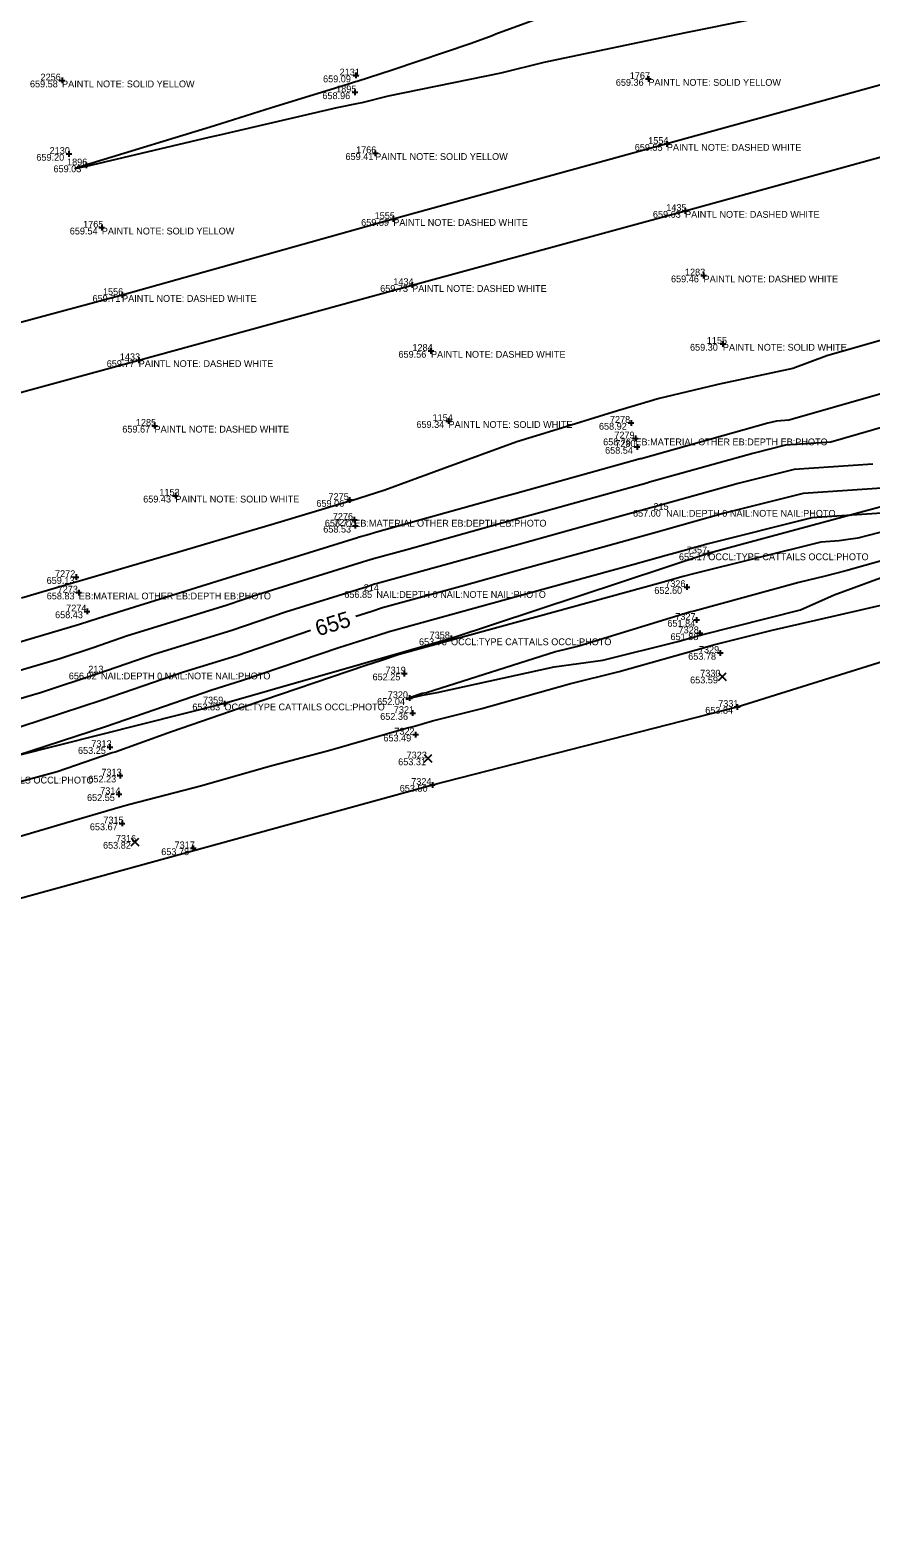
# Model space of a CAD drawing. Extents: x 2129350 to 2137777, y 657588 to 659885.
# Drawn here: x 2134710.2 to 2134858.4, y 658901 to 659166.7 of the extents above; entities that cross this region are included whole.
import ezdxf

# ---------------------------------------------------------------- set-up
doc = ezdxf.new("R2010")
doc.units = 0
for name, color, linetype in [('DT_X_Contour_Major', 7, 'Continuous'), ('DT_X_Contour_Minor', 7, 'Continuous'), ('DT_X_TIN_Hull', 7, 'Continuous'), ('PV_X_COP', 7, 'Continuous'), ('SV_X_Occupation_Line', 7, 'Continuous'), ('SV_X_Random_Point', 7, 'Continuous'), ('SV_X_Shot_Marker', 7, 'Continuous'), ('SV_X_Text_Comment', 7, 'Continuous'), ('SV_X_Text_Elevation', 7, 'Continuous'), ('SV_X_Text_Name', 7, 'Continuous')]:
    doc.layers.add(name, color=color, linetype=linetype)

msp = doc.modelspace()

# ---------------------------------------------------------------- linework, layer by layer
at = {"layer": 'DT_X_Contour_Major'}
for points in [[(2134864.63, 659086.22), (2134846.43, 659084.98), (2134832.33, 659081.46), (2134822.32, 659078.66), (2134821.13, 659078.33), (2134811.2, 659075.57), (2134797.04, 659071.69), (2134786.71, 659068.81), (2134772.95, 659065.04), (2134772.27, 659064.85), (2134770.42, 659064.22), (2134767.59, 659063.35)], [(2134759.57, 659060.85), (2134746.57, 659056.42), (2134737.18, 659053.51), (2134722.84, 659048.59), (2134708.52, 659043.9), (2134702.2, 659042.04), (2134681.78, 659035.25), (2134678.91, 659034.4), (2134676.87, 659033.87), (2134673.92, 659033.06), (2134664.3, 659030.57)]]:
    msp.add_lwpolyline(points, dxfattribs=at)
at = {"layer": 'DT_X_Contour_Minor'}
for points in [[(2134814.8, 659174.25), (2134792.28, 659165.92), (2134791.58, 659165.66), (2134787.92, 659164.31), (2134773.97, 659159.62), (2134767.82, 659157.61), (2134767.52, 659157.52), (2134766.13, 659157.07), (2134752.7, 659152.95), (2134742.68, 659149.78), (2134721.07, 659143.23), (2134719.95, 659142.88), (2134718.08, 659142.27), (2134720.08, 659142.7), (2134720.08, 659142.7), (2134741.73, 659147.81), (2134743.61, 659148.2), (2134764.26, 659153.04), (2134768.05, 659153.8), (2134768.69, 659153.93), (2134773.35, 659155.06), (2134793.17, 659159.12), (2134800.78, 659160.99), (2134817.55, 659164.51), (2134825.75, 659166.23), (2134837.46, 659168.59)], [(2134861.9, 659112.47), (2134850.57, 659109.25), (2134844.59, 659107.06), (2134832.21, 659104.38), (2134832.15, 659104.36), (2134821.04, 659101.76), (2134813.69, 659099.55), (2134801.56, 659095.81), (2134795.94, 659094.11), (2134783.08, 659089.42), (2134772.7, 659085.61), (2134766.61, 659083.68), (2134766.52, 659083.66), (2134752.66, 659079.46), (2134749.24, 659078.47), (2134736.12, 659074.61), (2134730.51, 659072.99), (2134718.46, 659069.46), (2134718.39, 659069.44), (2134708.63, 659066.55)], [(2134865.5, 659104.12), (2134843.9, 659097.91), (2134841.75, 659097.76), (2134840.2, 659097.38), (2134817.88, 659091.13), (2134817.71, 659091.09), (2134795.62, 659084.94), (2134793.63, 659084.39), (2134771.46, 659078.22), (2134769.54, 659077.69), (2134768.14, 659077.3), (2134767.88, 659077.21), (2134745.72, 659070.34), (2134744.02, 659069.77), (2134722.16, 659063), (2134720.51, 659062.43), (2134718.87, 659061.89), (2134697.01, 659055.48)], [(2134865.96, 659098.26), (2134851.29, 659094.05), (2134843.31, 659093.5), (2134837.58, 659092.07), (2134819.36, 659086.98), (2134818.85, 659086.84), (2134800.81, 659081.81), (2134794.76, 659080.16), (2134776.55, 659075.08), (2134770.68, 659073.47), (2134769.51, 659073.15), (2134768.73, 659072.88), (2134750.44, 659067.21), (2134744.87, 659065.32), (2134727.16, 659059.84), (2134721.29, 659057.82), (2134715.42, 659055.89), (2134698.74, 659051)], [(2134858.68, 659090.18), (2134844.87, 659089.24), (2134834.96, 659086.77), (2134820.84, 659082.82), (2134819.99, 659082.59), (2134806, 659078.69), (2134795.9, 659075.92), (2134781.63, 659071.95), (2134771.82, 659069.26), (2134770.89, 659069), (2134769.58, 659068.55), (2134755.16, 659064.09), (2134745.72, 659060.87), (2134732.17, 659056.67), (2134722.07, 659053.2), (2134711.97, 659049.9), (2134700.47, 659046.52)], [(2134870.61, 659080.9), (2134856.06, 659077.13), (2134853.95, 659076.83), (2134852.79, 659076.67), (2134849.54, 659076.45), (2134827.09, 659070.85), (2134825.29, 659070.35), (2134823.41, 659069.83), (2134821.58, 659069.32), (2134799.32, 659063.22), (2134796.87, 659062.54), (2134775.22, 659056.61), (2134775.03, 659056.55), (2134772.12, 659055.57), (2134769.32, 659054.7), (2134748.27, 659047.52), (2134747.2, 659047.19), (2134735.07, 659043.02), (2134725.15, 659039.45), (2134724.6, 659039.29), (2134714.94, 659035.95), (2134702.95, 659032.75)], [(2134860.31, 659081.56), (2134847.98, 659080.71), (2134829.71, 659076.16), (2134823.81, 659074.5), (2134822.27, 659074.08), (2134816.39, 659072.44), (2134798.18, 659067.46), (2134791.79, 659065.68), (2134774.09, 659060.82), (2134773.65, 659060.7), (2134771.27, 659059.9), (2134764.6, 659057.83), (2134747.42, 659051.97), (2134742.19, 659050.35), (2134723.62, 659043.97), (2134705.08, 659037.9)], [(2134874.03, 659077.04), (2134853.93, 659071.4), (2134850.29, 659070.46), (2134845.64, 659069.34), (2134827.19, 659064.26), (2134826.63, 659064.13), (2134806.88, 659058.08), (2134802.75, 659057.13), (2134780.01, 659049.9), (2134779.24, 659049.76), (2134777.05, 659048.98), (2134777.02, 659048.96), (2134776.52, 659048.79), (2134777.04, 659048.91), (2134777.06, 659048.92), (2134779.34, 659049.46), (2134781.91, 659049.96), (2134802.51, 659054.43), (2134811.1, 659055.62), (2134824.32, 659058.95), (2134826.21, 659059.48), (2134828.53, 659060.07), (2134845.96, 659064.49), (2134851.87, 659067.12), (2134863.58, 659071.45)], [(2134702.98, 659023.05), (2134715.39, 659026.66), (2134726.05, 659029.78), (2134727.76, 659030.27), (2134740.41, 659033.54), (2134752.12, 659036.91), (2134762.99, 659039.75), (2134776.45, 659043.65), (2134777.9, 659044.03), (2134781.07, 659044.94), (2134789.79, 659047.09), (2134805.26, 659051.47), (2134813.98, 659053.66), (2134829.43, 659058.01), (2134830.41, 659058.26), (2134840.96, 659060.93), (2134852.25, 659063.52), (2134872.68, 659068.22)]]:
    msp.add_lwpolyline(points, dxfattribs=at)
at = {"layer": 'DT_X_TIN_Hull'}
msp.add_lwpolyline([(2134339.8, 658900.97), (2134383.27, 658929.14), (2134438.63, 658944.81), (2134484.26, 658949.93), (2134535.84, 658964.93), (2134589.33, 658980.68), (2134684.69, 659007.18), (2134781.08, 659033.65), (2134834.81, 659047.4), (2134874.97, 659059.96), (2134937.76, 659078.48), (2134974.62, 659089.26), (2135069.17, 659114.77), (2135119.62, 659129.04), (2135174.31, 659143.84), (2135216.92, 659155.82), (2135278.77, 659175.41), (2135358.06, 659199.71), (2135416.07, 659215.59), (2135505.42, 659239.1), (2135573.46, 659256.02)], dxfattribs=at)
at = {"layer": 'PV_X_COP'}
for points in [[(2134536.41, 659055.93), (2134584.63, 659068.49), (2134632.85, 659082.56), (2134681.18, 659095.41), (2134729.3, 659108.49), (2134777.5, 659121.73), (2134825.61, 659134.79), (2134874.04, 659148.15), (2134922.3, 659161.49), (2134970.42, 659174.45), (2135018.69, 659187.56), (2135066.93, 659200.99), (2135115.08, 659213.86), (2135163, 659227.16), (2135211.7, 659240.81), (2135259.71, 659253.66), (2135307.87, 659266.85), (2135356.61, 659279.29), (2135404.78, 659292.12), (2135453.04, 659304.51), (2135501.4, 659316.76), (2135549.86, 659329.4)], [(2135063.97, 659212.65), (2135015.7, 659199.59), (2134967.18, 659186.26), (2134919.11, 659173.06), (2134870.79, 659159.93), (2134822.4, 659146.6), (2134774.18, 659133.37), (2134726.37, 659119.97), (2134677.87, 659106.94), (2134629.67, 659093.61), (2134581.23, 659080.17), (2134532.94, 659067.73), (2134484.94, 659054.04), (2134437, 659040.07), (2134388.52, 659027.39), (2134340.25, 659013.73)]]:
    msp.add_lwpolyline(points, dxfattribs=at)
at = {"layer": 'SV_X_Occupation_Line'}
msp.add_lwpolyline([(2134934.29, 659101.09), (2134889.78, 659090.65), (2134829.7, 659074.45), (2134784.36, 659059.47), (2134744.41, 659047.99), (2134693.09, 659035.1), (2134651.29, 659024.74), (2134604.97, 659011.41), (2134563.82, 659000.43), (2134517.76, 658986.26), (2134480.25, 658972.99), (2134434.95, 658959.53), (2134399.04, 658948.7), (2134377.32, 658942.03)], dxfattribs=at)
at = {"layer": 'SV_X_Random_Point'}
for p, q in [((2134831.51, 659052.07), (2134832.84, 659053.4)), ((2134831.51, 659053.4), (2134832.84, 659052.07)), ((2134779.62, 659037.65), (2134780.95, 659038.99)), ((2134779.62, 659038.99), (2134780.95, 659037.65)), ((2134727.99, 659022.94), (2134729.32, 659024.28)), ((2134727.99, 659024.28), (2134729.32, 659022.94))]:
    msp.add_line(p, q, dxfattribs=at)
at = {"layer": 'SV_X_Shot_Marker'}
for p, q in [((2134715.29, 659157.79), (2134716.29, 659157.79)), ((2134715.79, 659158.29), (2134715.79, 659157.29)), ((2134715.79, 659157.79), (2134715.79, 659157.79)), ((2134767.09, 659158.67), (2134768.09, 659158.67)), ((2134767.59, 659159.17), (2134767.59, 659158.17)), ((2134767.59, 659158.67), (2134767.59, 659158.67)), ((2134818.65, 659158.05), (2134819.65, 659158.05)), ((2134819.15, 659158.55), (2134819.15, 659157.55)), ((2134819.15, 659158.05), (2134819.15, 659158.05)), ((2134766.92, 659155.7), (2134767.92, 659155.7)), ((2134767.42, 659156.2), (2134767.42, 659155.2)), ((2134767.42, 659155.7), (2134767.42, 659155.7)), ((2134822.4, 659147.1), (2134822.4, 659146.1)), ((2134716.5, 659144.84), (2134717.5, 659144.84)), ((2134717, 659145.34), (2134717, 659144.34)), ((2134717, 659144.84), (2134717, 659144.84)), ((2134770.49, 659144.97), (2134771.49, 659144.97)), ((2134770.99, 659145.47), (2134770.99, 659144.47)), ((2134770.99, 659144.97), (2134770.99, 659144.97)), ((2134821.9, 659146.6), (2134822.9, 659146.6)), ((2134822.4, 659146.6), (2134822.4, 659146.6)), ((2134719.56, 659142.82), (2134720.56, 659142.82)), ((2134720.06, 659143.32), (2134720.06, 659142.32)), ((2134720.06, 659142.82), (2134720.06, 659142.82)), ((2134774.18, 659133.87), (2134774.18, 659132.87)), ((2134825.11, 659134.79), (2134826.11, 659134.79)), ((2134825.61, 659135.29), (2134825.61, 659134.29)), ((2134825.61, 659134.79), (2134825.61, 659134.79)), ((2134722.3, 659131.85), (2134723.3, 659131.85)), ((2134722.8, 659132.35), (2134722.8, 659131.35)), ((2134722.8, 659131.85), (2134722.8, 659131.85)), ((2134773.68, 659133.37), (2134774.68, 659133.37)), ((2134774.18, 659133.37), (2134774.18, 659133.37)), ((2134828.37, 659123.42), (2134829.37, 659123.42)), ((2134828.87, 659123.92), (2134828.87, 659122.92)), ((2134828.87, 659123.42), (2134828.87, 659123.42)), ((2134726.37, 659120.47), (2134726.37, 659119.47)), ((2134777, 659121.73), (2134778, 659121.73)), ((2134777.5, 659122.23), (2134777.5, 659121.23)), ((2134777.5, 659121.73), (2134777.5, 659121.73)), ((2134725.87, 659119.97), (2134726.87, 659119.97)), ((2134726.37, 659119.97), (2134726.37, 659119.97)), ((2134780.32, 659110.13), (2134781.32, 659110.13)), ((2134780.82, 659110.63), (2134780.82, 659109.63)), ((2134780.82, 659110.13), (2134780.82, 659110.13)), ((2134831.77, 659111.37), (2134832.77, 659111.37)), ((2134832.27, 659111.87), (2134832.27, 659110.87)), ((2134832.27, 659111.37), (2134832.27, 659111.37)), ((2134728.8, 659108.49), (2134729.8, 659108.49)), ((2134729.3, 659108.99), (2134729.3, 659107.99)), ((2134729.3, 659108.49), (2134729.3, 659108.49)), ((2134731.59, 659096.94), (2134732.59, 659096.94)), ((2134732.09, 659097.44), (2134732.09, 659096.44)), ((2134732.09, 659096.94), (2134732.09, 659096.94)), ((2134783.42, 659097.77), (2134784.42, 659097.77)), ((2134783.92, 659098.27), (2134783.92, 659097.27)), ((2134783.92, 659097.77), (2134783.92, 659097.77)), ((2134815.58, 659097.45), (2134816.58, 659097.45)), ((2134816.08, 659097.95), (2134816.08, 659096.95)), ((2134816.08, 659097.45), (2134816.08, 659097.45)), ((2134816.36, 659094.7), (2134817.36, 659094.7)), ((2134816.86, 659095.2), (2134816.86, 659094.2)), ((2134816.86, 659094.7), (2134816.86, 659094.7)), ((2134817.14, 659093.71), (2134817.14, 659092.71)), ((2134816.64, 659093.21), (2134817.64, 659093.21)), ((2134817.14, 659093.21), (2134817.14, 659093.21)), ((2134735.26, 659084.62), (2134736.26, 659084.62)), ((2134735.76, 659085.12), (2134735.76, 659084.12)), ((2134735.76, 659084.62), (2134735.76, 659084.62)), ((2134765.97, 659083.86), (2134766.97, 659083.86)), ((2134766.47, 659084.36), (2134766.47, 659083.36)), ((2134766.47, 659083.86), (2134766.47, 659083.86)), ((2134767.3, 659080.87), (2134767.3, 659079.87)), ((2134766.8, 659080.37), (2134767.8, 659080.37)), ((2134766.97, 659079.32), (2134767.97, 659079.32)), ((2134767.3, 659080.37), (2134767.3, 659080.37)), ((2134767.47, 659079.82), (2134767.47, 659078.82)), ((2134767.47, 659079.32), (2134767.47, 659079.32)), ((2134829.2, 659074.45), (2134830.2, 659074.45)), ((2134829.7, 659074.95), (2134829.7, 659073.95)), ((2134829.7, 659074.45), (2134829.7, 659074.45)), ((2134717.75, 659070.28), (2134718.75, 659070.28)), ((2134718.25, 659070.78), (2134718.25, 659069.78)), ((2134718.25, 659070.28), (2134718.25, 659070.28)), ((2134718.23, 659067.54), (2134719.23, 659067.54)), ((2134718.73, 659068.04), (2134718.73, 659067.04)), ((2134718.73, 659067.54), (2134718.73, 659067.54)), ((2134825.44, 659068.52), (2134826.44, 659068.52)), ((2134825.94, 659069.02), (2134825.94, 659068.02)), ((2134825.94, 659068.52), (2134825.94, 659068.52)), ((2134720.21, 659064.72), (2134720.21, 659063.72)), ((2134719.71, 659064.22), (2134720.71, 659064.22)), ((2134720.21, 659064.22), (2134720.21, 659064.22)), ((2134827.15, 659062.72), (2134828.15, 659062.72)), ((2134827.65, 659063.22), (2134827.65, 659062.22)), ((2134827.65, 659062.72), (2134827.65, 659062.72)), ((2134783.86, 659059.47), (2134784.86, 659059.47)), ((2134784.36, 659059.97), (2134784.36, 659058.97)), ((2134784.36, 659059.47), (2134784.36, 659059.47)), ((2134827.72, 659060.37), (2134828.72, 659060.37)), ((2134828.22, 659060.87), (2134828.22, 659059.87)), ((2134828.22, 659060.37), (2134828.22, 659060.37)), ((2134831.31, 659056.91), (2134832.31, 659056.91)), ((2134831.81, 659057.41), (2134831.81, 659056.41)), ((2134831.81, 659056.91), (2134831.81, 659056.91)), ((2134775.62, 659053.28), (2134776.62, 659053.28)), ((2134776.12, 659053.78), (2134776.12, 659052.78)), ((2134776.12, 659053.28), (2134776.12, 659053.28)), ((2134776.56, 659048.94), (2134777.56, 659048.94)), ((2134777.06, 659049.44), (2134777.06, 659048.44)), ((2134777.06, 659048.94), (2134777.06, 659048.94)), ((2134743.91, 659047.99), (2134744.91, 659047.99)), ((2134744.41, 659048.49), (2134744.41, 659047.49)), ((2134744.41, 659047.99), (2134744.41, 659047.99)), ((2134777.09, 659046.32), (2134778.09, 659046.32)), ((2134777.59, 659046.82), (2134777.59, 659045.82)), ((2134777.59, 659046.32), (2134777.59, 659046.32)), ((2134834.31, 659047.4), (2134835.31, 659047.4)), ((2134834.81, 659047.9), (2134834.81, 659046.9)), ((2134834.81, 659047.4), (2134834.81, 659047.4)), ((2134724.24, 659040.82), (2134724.24, 659039.82)), ((2134777.61, 659042.51), (2134778.61, 659042.51)), ((2134778.11, 659043.01), (2134778.11, 659042.01)), ((2134778.11, 659042.51), (2134778.11, 659042.51)), ((2134723.74, 659040.32), (2134724.74, 659040.32)), ((2134724.24, 659040.32), (2134724.24, 659040.32)), ((2134725.52, 659035.29), (2134726.52, 659035.29)), ((2134726.02, 659035.79), (2134726.02, 659034.79)), ((2134726.02, 659035.29), (2134726.02, 659035.29)), ((2134780.58, 659033.65), (2134781.58, 659033.65)), ((2134781.08, 659034.15), (2134781.08, 659033.15)), ((2134781.08, 659033.65), (2134781.08, 659033.65)), ((2134725.31, 659032.02), (2134726.31, 659032.02)), ((2134725.81, 659032.52), (2134725.81, 659031.52)), ((2134725.81, 659032.02), (2134725.81, 659032.02)), ((2134726.36, 659027.37), (2134726.36, 659026.37)), ((2134725.86, 659026.87), (2134726.86, 659026.87)), ((2134726.36, 659026.87), (2134726.36, 659026.87)), ((2134738.42, 659022.48), (2134739.42, 659022.48)), ((2134738.92, 659022.98), (2134738.92, 659021.98)), ((2134738.92, 659022.48), (2134738.92, 659022.48))]:
    msp.add_line(p, q, dxfattribs=at)

# ---------------------------------------------------------------- texts
at = {"layer": 'DT_X_Contour_Major'}
msp.add_text('655', height=2.8, rotation=17.2782, dxfattribs=at).set_placement((2134760.93, 659059.81))
at = {"layer": 'SV_X_Text_Comment'}
for s, p in [('PAINTL NOTE: SOLID YELLOW', (2134715.79, 659156.58)), ('PAINTL NOTE: SOLID YELLOW', (2134819.15, 659156.85)), ('PAINTL NOTE: SOLID YELLOW', (2134770.99, 659143.78)), ('PAINTL NOTE: DASHED WHITE', (2134822.4, 659145.4)), ('PAINTL NOTE: DASHED WHITE', (2134825.61, 659133.59)), ('PAINTL NOTE: SOLID YELLOW', (2134722.8, 659130.65)), ('PAINTL NOTE: DASHED WHITE', (2134774.18, 659132.17)), ('PAINTL NOTE: DASHED WHITE', (2134828.87, 659122.22)), ('PAINTL NOTE: DASHED WHITE', (2134777.5, 659120.53)), ('PAINTL NOTE: DASHED WHITE', (2134726.37, 659118.77)), ('PAINTL NOTE: DASHED WHITE', (2134780.82, 659108.93)), ('PAINTL NOTE: SOLID WHITE', (2134832.27, 659110.17)), ('PAINTL NOTE: DASHED WHITE', (2134729.3, 659107.29)), ('PAINTL NOTE: DASHED WHITE', (2134732.09, 659095.74)), ('PAINTL NOTE: SOLID WHITE', (2134783.92, 659096.57)), ('EB:MATERIAL OTHER EB:DEPTH EB:PHOTO', (2134816.86, 659093.5)), ('PAINTL NOTE: SOLID WHITE', (2134735.76, 659083.42)), ('NAIL:DEPTH 0 NAIL:NOTE NAIL:PHOTO', (2134822.27, 659080.91)), ('EB:MATERIAL OTHER EB:DEPTH EB:PHOTO', (2134767.3, 659079.17)), ('OCCL:TYPE CATTAILS OCCL:PHOTO', (2134829.7, 659073.25)), ('EB:MATERIAL OTHER EB:DEPTH EB:PHOTO', (2134718.73, 659066.34)), ('NAIL:DEPTH 0 NAIL:NOTE NAIL:PHOTO', (2134771.2, 659066.61)), ('OCCL:TYPE CATTAILS OCCL:PHOTO', (2134784.36, 659058.27)), ('NAIL:DEPTH 0 NAIL:NOTE NAIL:PHOTO', (2134722.65, 659052.25)), ('OCCL:TYPE CATTAILS OCCL:PHOTO', (2134744.41, 659046.79)), ('OCCL:TYPE CATTAILS OCCL:PHOTO', (2134693.09, 659033.9))]:
    msp.add_text(s, height=1.2, dxfattribs=at).set_placement(p)
at = {"layer": 'SV_X_Text_Elevation'}
for s, p in [('659.58', (2134710.13, 659156.58)), ('659.09', (2134761.8, 659157.47)), ('659.36', (2134813.4, 659156.85)), ('658.96', (2134761.68, 659154.5)), ('659.20', (2134711.26, 659143.64)), ('659.41', (2134765.75, 659143.78)), ('659.55', (2134816.74, 659145.4)), ('659.03', (2134714.28, 659141.62)), ('659.63', (2134819.94, 659133.59)), ('659.54', (2134717.15, 659130.65)), ('659.59', (2134768.51, 659132.17)), ('659.46', (2134823.13, 659122.22)), ('659.73', (2134771.86, 659120.53)), ('659.71', (2134721.16, 659118.77)), ('659.56', (2134775.09, 659108.93)), ('659.30', (2134826.48, 659110.17)), ('659.77', (2134723.66, 659107.29)), ('659.67', (2134726.41, 659095.74)), ('659.34', (2134778.25, 659096.57)), ('658.92', (2134810.43, 659096.25)), ('658.76', (2134811.17, 659093.5)), ('658.54', (2134811.51, 659092.01)), ('659.43', (2134730.09, 659083.42)), ('659.06', (2134760.62, 659082.66)), ('657.00', (2134816.43, 659080.91)), ('658.53', (2134761.83, 659078.12)), ('658.71', (2134762.11, 659079.17)), ('655.17', (2134824.53, 659073.25)), ('659.13', (2134713.07, 659069.08)), ('658.83', (2134713.09, 659066.34)), ('656.85', (2134765.54, 659066.61)), ('652.60', (2134820.19, 659067.32)), ('658.43', (2134714.56, 659063.03)), ('651.84', (2134822.49, 659061.52)), ('653.78', (2134778.71, 659058.27)), ('651.88', (2134823.04, 659059.17)), ('653.78', (2134826.16, 659055.71)), ('656.92', (2134716.98, 659052.25)), ('652.25', (2134770.52, 659052.08)), ('653.59', (2134826.5, 659051.54)), ('652.04', (2134771.33, 659047.74)), ('653.83', (2134738.75, 659046.79)), ('652.36', (2134771.87, 659045.12)), ('653.84', (2134829.16, 659046.2)), ('653.49', (2134772.43, 659041.31)), ('653.25', (2134718.6, 659039.12)), ('653.31', (2134775.04, 659037.12)), ('652.23', (2134720.42, 659034.09)), ('653.50', (2134775.31, 659032.45)), ('652.55', (2134720.19, 659030.82)), ('653.67', (2134720.69, 659025.67)), ('653.82', (2134723.01, 659022.41)), ('653.78', (2134733.27, 659021.28))]:
    msp.add_text(s, height=1.2, dxfattribs=at).set_placement(p)
at = {"layer": 'SV_X_Text_Name'}
for s, p in [('2256', (2134711.99, 659157.79)), ('2131', (2134764.72, 659158.67)), ('1767', (2134815.86, 659158.05)), ('1895', (2134764.1, 659155.7)), ('1554', (2134819.11, 659146.6)), ('2130', (2134713.6, 659144.84)), ('1766', (2134767.62, 659144.97)), ('1896', (2134716.67, 659142.82)), ('1555', (2134770.89, 659133.37)), ('1435', (2134822.29, 659134.79)), ('1765', (2134719.5, 659131.85)), ('1434', (2134774.18, 659121.73)), ('1283', (2134825.59, 659123.42)), ('1556', (2134723, 659119.97)), ('1155', (2134829.44, 659111.37)), ('1433', (2134725.98, 659108.49)), ('1284', (2134777.55, 659110.13)), ('1285', (2134728.81, 659096.94)), ('1154', (2134781.1, 659097.77)), ('7278', (2134812.36, 659097.45)), ('7279', (2134813.14, 659094.7)), ('7280', (2134813.31, 659093.21)), ('1153', (2134732.94, 659084.62)), ('7275', (2134762.76, 659083.86)), ('215', (2134820.03, 659082.11)), ('7276', (2134763.51, 659080.37)), ('7277', (2134763.75, 659079.32)), ('7357', (2134825.93, 659074.45)), ('7272', (2134714.55, 659070.28)), ('7273', (2134715.01, 659067.54)), ('214', (2134768.97, 659067.81)), ('7326', (2134822.11, 659068.52)), ('7274', (2134716.51, 659064.22)), ('7327', (2134823.89, 659062.72)), ('7358', (2134780.58, 659059.47)), ('7328', (2134824.46, 659060.37)), ('7329', (2134828.05, 659056.91)), ('213', (2134720.41, 659053.45)), ('7319', (2134772.81, 659053.28)), ('7330', (2134828.28, 659052.74)), ('7359', (2134740.63, 659047.99)), ('7320', (2134773.2, 659048.94)), ('7331', (2134831.45, 659047.4)), ('7321', (2134774.27, 659046.32)), ('7322', (2134774.36, 659042.51)), ('7312', (2134720.95, 659040.32)), ('7323', (2134776.53, 659038.32)), ('7313', (2134722.72, 659035.29)), ('7314', (2134722.52, 659032.02)), ('7324', (2134777.34, 659033.65)), ('7315', (2134723.07, 659026.87)), ('7316', (2134725.28, 659023.61)), ('7317', (2134735.62, 659022.48))]:
    msp.add_text(s, height=1.2, dxfattribs=at).set_placement(p)

doc.saveas('drawing.dxf')
